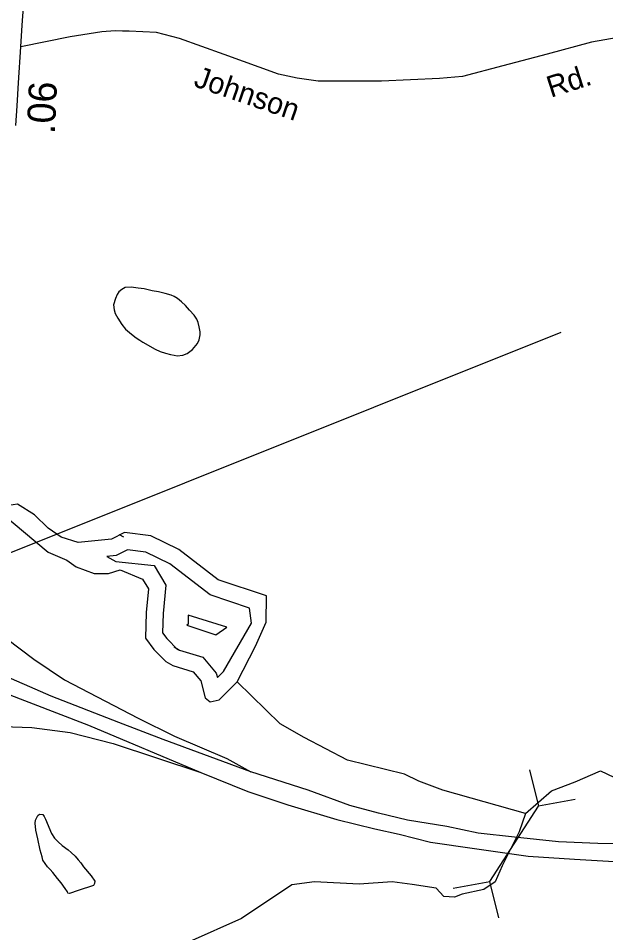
# Model space of a CAD drawing. Extents: x 2082433 to 2279600, y 546599 to 755198.
# Drawn here: x 2165020 to 2167630, y 573990 to 578053 of the extents above; entities that cross this region are included whole.
import ezdxf

# ---------------------------------------------------------------- set-up
doc = ezdxf.new("R2010")
doc.units = 0
for name, color, linetype in [('Exist Hydrographic Creek Single Shore', 7, 'Continuous'), ('Exist Hydrographic Lake Shore', 7, 'Continuous'), ('Exist Hydrographic Misc Water Feature', 7, 'Continuous'), ('Exist Road Primary Interstate Divided Center Attributed', 7, 'Continuous'), ('Exist Road Primary Interstate Ramp 1 Lane Attributed', 7, 'Continuous'), ('Exist Road Primary Interstate Structure Pipe CELL', 7, 'Continuous'), ('Exist Road Primary Interstate Structure Standard Bridge Number Label', 7, 'Continuous'), ('Exist Road Primary NC Attributed', 7, 'Continuous'), ('Exist Road Secondary Mileage Hundredths English Label', 7, 'Continuous'), ('Exist Road Secondary Type 51 Attributed', 7, 'Continuous'), ('Exist Road Secondary Type 51 Label', 7, 'Continuous')]:
    doc.layers.add(name, color=color, linetype=linetype)

msp = doc.modelspace()

# ---------------------------------------------------------------- linework, layer by layer
at = {"layer": 'Exist Hydrographic Creek Single Shore'}
for points in [[(2167273.3, 574520.1), (2166905.9, 574623.4), (2166800.1, 574663.3), (2166736.5, 574694.4), (2166482.9, 574757.1), (2166290.6, 574856.4), (2166183.1, 574918.3), (2165992.5, 575104.9)], [(2167273.3, 574520.1), (2167389.2, 574619.7), (2167495, 574660.8), (2167606.6, 574709.4), (2167915.6, 574562.1)], [(2167273.3, 574520.1), (2167245.9, 574437.9), (2167170, 574287.2), (2167138.8, 574216.2), (2167087.8, 574181.3), (2166991.9, 574161.4), (2166958.2, 574147.7), (2166910.9, 574150.1), (2166876, 574187.5), (2166770.2, 574204.3), (2166681.7, 574215.5), (2166534.8, 574205.6), (2166335.5, 574215.5), (2166235.6, 574202.5), (2166011.6, 574052.8), (2165778.5, 573949.3)]]:
    msp.add_lwpolyline(points, dxfattribs=at)
at = {"layer": 'Exist Hydrographic Lake Shore'}
for p, q in [((2165945.8, 575348), (2165775.2, 575401.4)), ((2165768.5, 575356.3), (2165897.1, 575313.9)), ((2165897.1, 575313.9), (2165945.8, 575348)), ((2165728.1, 575247.3), (2165712.4, 575259.4))]:
    msp.add_line(p, q, dxfattribs=at)
for points in [[(2166120.5, 575369.3), (2166122.8, 575486.1), (2165907.8, 575557.8), (2165733.4, 575693.1), (2165608, 575753.3), (2165492.3, 575768), (2165433.7, 575738.7), (2165285.4, 575724), (2165210.5, 575746.8), (2165151.8, 575787.6), (2165091.5, 575846.2), (2165016.6, 575893.5), (2164977.5, 575888.6), (2164941.6, 575857.6)], [(2164941.6, 575857.6), (2165152.5, 575680.8), (2165234.9, 575645.8), (2165277.3, 575614.9), (2165357.1, 575585.5), (2165420.6, 575585.5), (2165472.8, 575601.8), (2165572.1, 575561.1), (2165598.2, 575517.1), (2165588.4, 575412.8), (2165585.2, 575298.8), (2165621.6, 575248.2), (2165674.8, 575194.5)], [(2165467.4, 575759.6), (2165487.1, 575748.6)], [(2166056.5, 575365.1), (2166046.8, 575432.4), (2165871.9, 575490.7), (2165693.8, 575628.9), (2165586.5, 575680.5), (2165505.5, 575690.7), (2165454.8, 575665.4), (2165413, 575661.7)], [(2165413, 575661.7), (2165452.4, 575639.8), (2165623.9, 575621), (2165675.2, 575534.4), (2165663.3, 575408.3), (2165660.9, 575322), (2165679.1, 575296.8), (2165728.1, 575247.3)], [(2165775.2, 575401.4), (2165774, 575360.1), (2165768.5, 575356.3)], [(2165674.8, 575194.5), (2165705.7, 575176.6), (2165797, 575148.9), (2165831.2, 575108.2), (2165850.8, 575033.2), (2165871.9, 575015.3), (2165912.7, 575025.1), (2165992.5, 575104.9), (2166074, 575262.9), (2166120.5, 575369.3)], [(2165712.4, 575259.4), (2165735.8, 575245.8), (2165840.1, 575214.2), (2165899.5, 575143.4), (2165904.8, 575123.2), (2165931.2, 575149.7), (2166056.5, 575365.1)]]:
    msp.add_lwpolyline(points, dxfattribs=at)
at = {"layer": 'Exist Hydrographic Misc Water Feature'}
for points in [[(2165572.5, 576614.4), (2165628.3, 576582.8), (2165650.6, 576573), (2165674.2, 576564.9), (2165696.3, 576559.2), (2165712.7, 576555.5), (2165726.3, 576553.4), (2165750.5, 576555.5), (2165770.6, 576563.8), (2165793.9, 576581.7), (2165816.1, 576607.9), (2165823.9, 576623.8), (2165828, 576645.9), (2165827.8, 576659.7), (2165823.9, 576681.8), (2165819.4, 576701.6), (2165813.4, 576715.9), (2165801.3, 576733.5), (2165781.2, 576755.6), (2165763.2, 576777.4), (2165745.1, 576793.5), (2165726.9, 576807.2), (2165712.9, 576817), (2165699, 576823.1), (2165673, 576830.7), (2165643, 576836.9), (2165615.1, 576842.7), (2165579, 576850.2), (2165552.4, 576854.2), (2165520.8, 576858.2), (2165495, 576856.1), (2165479.2, 576847.9), (2165466.7, 576837.6), (2165458.9, 576825.8), (2165451.1, 576807.9), (2165443.1, 576779.5), (2165445.3, 576757.7), (2165449.5, 576741.6), (2165461.5, 576720), (2165479.6, 576692.1), (2165496.2, 576672.1), (2165513.8, 576656.1), (2165538, 576638.2), (2165548.3, 576630.2), (2165560.2, 576622.3), (2165572.5, 576614.4)], [(2165309.6, 574281.8), (2165343.4, 574242.2), (2165359.8, 574218.2), (2165357.6, 574208), (2165353.7, 574200.1), (2165285.8, 574177.9), (2165247.7, 574163.4), (2165240.1, 574165.4), (2165237.6, 574171.4), (2165228, 574185.4), (2165209.9, 574211.2), (2165193.5, 574231.1), (2165173.2, 574256.9), (2165161.1, 574270.9), (2165149.5, 574282.9), (2165139.6, 574296.9), (2165129, 574312.7), (2165125.3, 574326.6), (2165116.9, 574356.7), (2165106.8, 574406.5), (2165098.2, 574444.7), (2165094.7, 574476.5), (2165096.1, 574490.4), (2165106.2, 574510.4), (2165114, 574516.5), (2165128.1, 574514.8), (2165134.1, 574506.6), (2165140.2, 574494.7), (2165166.5, 574431.1), (2165180.8, 574409.1), (2165196.8, 574393.3), (2165214.9, 574377.2), (2165240.9, 574357.4), (2165254.9, 574345.6), (2165272.9, 574329.5), (2165285.2, 574313.8), (2165297.3, 574299.8), (2165309.6, 574281.8)]]:
    msp.add_lwpolyline(points, dxfattribs=at)
at = {"layer": 'Exist Road Primary Interstate Divided Center Attributed'}
for points in [[(2166053.7, 574704.3), (2165663.5, 574847.9), (2165466.5, 574923.9), (2165166.2, 575041), (2164646.1, 575267.2), (2164393.1, 575345)], [(2164349.3, 575288.9), (2164819.2, 575109.3), (2165331.8, 574912), (2165831.3, 574701.6)], [(2165831.3, 574701.6), (2166040, 574617.7), (2166217.5, 574557.3), (2166435.9, 574492.9), (2166604.3, 574451.2), (2166712.8, 574428.3), (2166851.7, 574392.1), (2167047, 574363.4), (2167285.4, 574329.3), (2167491.5, 574316.7), (2167692.3, 574304.2)], [(2167794.4, 574384), (2167595.5, 574385.8), (2167419.8, 574393), (2167224.5, 574414.5), (2167063.2, 574432.4), (2166923.3, 574462.1), (2166749.5, 574489.8), (2166620.5, 574520.3), (2166493.2, 574554.3), (2166307.8, 574622.9), (2166053.7, 574704.3)]]:
    msp.add_lwpolyline(points, dxfattribs=at)
at = {"layer": 'Exist Road Primary Interstate Ramp 1 Lane Attributed'}
for points in [[(2164567.5, 575606), (2164838.5, 575393), (2165088.1, 575205.8), (2165224.7, 575114.1), (2165552.4, 574942.5), (2165714.3, 574862.5), (2165946.4, 574763.9), (2166053.7, 574704.3)], [(2164153.2, 575059.3), (2164258.8, 575006.1), (2164362, 574958.4), (2164479.2, 574930.6), (2164586.4, 574916.7), (2164861.4, 574908.8), (2165079.8, 574900.9), (2165250.5, 574879), (2165441.2, 574830.3), (2165831.3, 574701.6)]]:
    msp.add_lwpolyline(points, dxfattribs=at)
at = {"layer": 'Exist Road Primary Interstate Structure Pipe CELL'}
for p, q in [((2167291.2, 574713.2), (2167330.7, 574551.4)), ((2167494.4, 574582.1), (2167330.7, 574551.4)), ((2167115.7, 574217.9), (2167330.7, 574551.4)), ((2166952, 574187.2), (2167115.7, 574217.9)), ((2167155.3, 574056.1), (2167115.7, 574217.9))]:
    msp.add_line(p, q, dxfattribs=at)
at = {"layer": 'Exist Road Primary Interstate Structure Standard Bridge Number Label'}
msp.add_line((2164727.9, 575576.3), (2167431.5, 576657.7), dxfattribs=at)
at = {"layer": 'Exist Road Primary NC Attributed'}
for points in [[(2165030.4, 577925.8), (2165036.7, 578023), (2165046.5, 578143.7)], [(2165008.9, 577576.1), (2165014, 577663.9), (2165020.7, 577766.8), (2165030.4, 577925.8)]]:
    msp.add_lwpolyline(points, dxfattribs=at)
at = {"layer": 'Exist Road Secondary Type 51 Attributed'}
msp.add_lwpolyline([(2167685.9, 577967.1), (2167566.3, 577947.2), (2167369.9, 577893.1), (2167172.7, 577841.4), (2166993.2, 577794.4), (2166891.3, 577785.9), (2166633.5, 577773.9), (2166352.4, 577773.9), (2166259.3, 577786.8), (2166176.6, 577804.9), (2165934.2, 577892.8), (2165736.5, 577962.6), (2165633.1, 577989.7), (2165512.7, 577995.6), (2165482.6, 577995.6), (2165450.1, 577997.2), (2165391.5, 577992.7), (2165250.9, 577970.3), (2165030.4, 577925.8)], dxfattribs=at)

# ---------------------------------------------------------------- texts
at = {"layer": 'Exist Road Secondary Mileage Hundredths English Label'}
msp.add_text('.06', height=125, rotation=87.5522, dxfattribs=at).set_placement((2165182.1, 577537.2))
at = {"layer": 'Exist Road Secondary Type 51 Label'}
for s, rotation, p in [('Johnson', 341.0655, (2165794.5, 577752.4)), ('Rd.', 17.8078, (2167386.1, 577699.7))]:
    msp.add_text(s, height=95, rotation=rotation, dxfattribs=at).set_placement(p)

doc.saveas('drawing.dxf')
